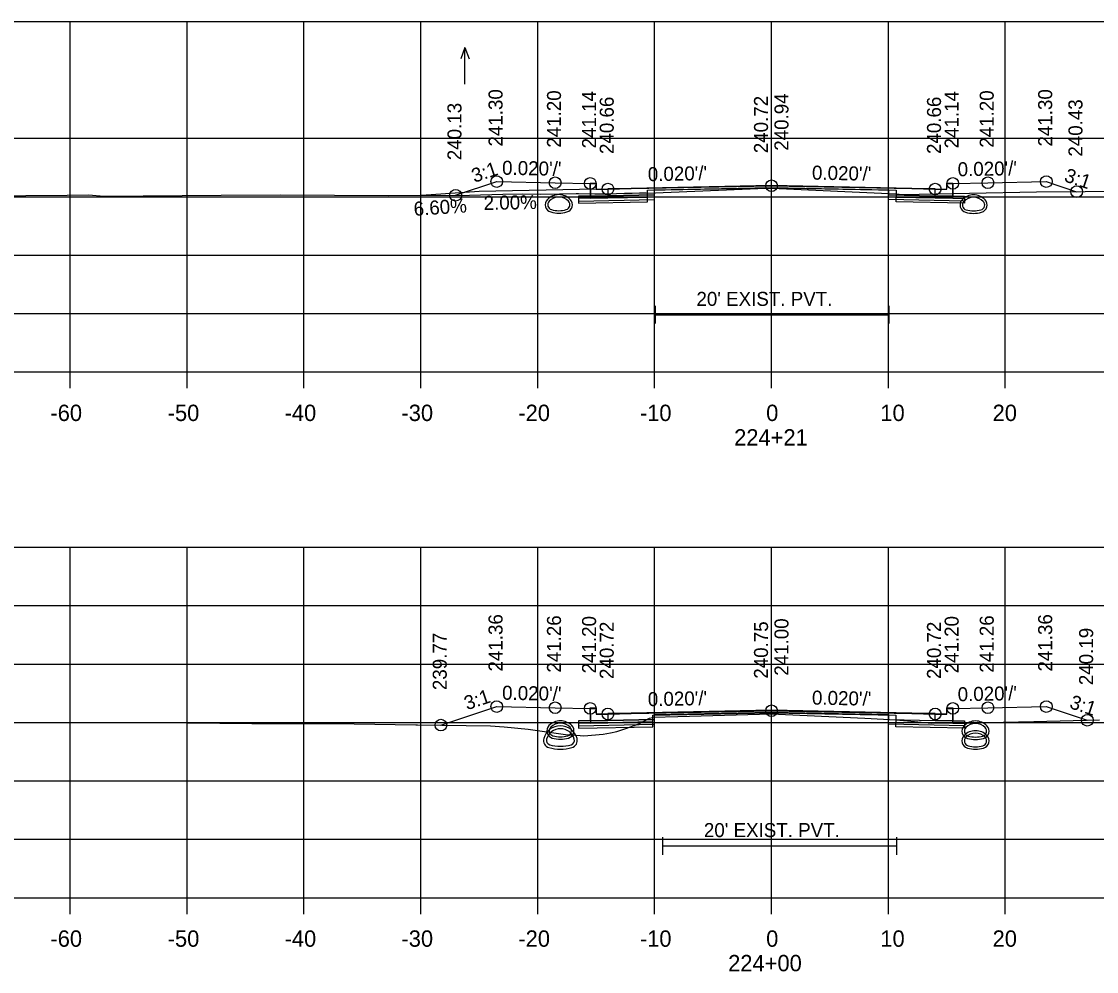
# Model space of a CAD drawing. Extents: x 1369627 to 1374022, y 380035 to 398173.
# Drawn here: x 1371474.7 to 1371566.6, y 385479.9 to 385561.2 of the extents above; entities that cross this region are included whole.
import ezdxf

# ---------------------------------------------------------------- set-up
doc = ezdxf.new("R2010")
doc.units = 0
for name, color, linetype in [('Default', 7, 'Continuous'), ('R_Alt Surface', 7, 'Continuous'), ('R_Axis', 7, 'Continuous'), ('R_Axis Annot', 7, 'Continuous'), ('R_Drive', 7, 'Continuous'), ('R_Exist Surface', 7, 'Continuous'), ('R_Fin Surface', 7, 'Continuous'), ('R_Grid', 7, 'Continuous'), ('R_No Plot', 7, 'Continuous'), ('R_Water', 7, 'Continuous'), ('R_Water Annot', 7, 'Continuous'), ('R_Xsect Elev', 7, 'Continuous'), ('R_Xsect Slope', 7, 'Continuous')]:
    doc.layers.add(name, color=color, linetype=linetype)

msp = doc.modelspace()

# ---------------------------------------------------------------- linework, layer by layer
at = {"layer": 'Default'}
for p, q in [((1371528.919, 385535.357), (1371528.919, 385536.857)), ((1371548.919, 385535.357), (1371548.919, 385536.857)), ((1371528.919, 385536.107), (1371548.919, 385536.107)), ((1371529.556, 385489.886), (1371529.556, 385491.386)), ((1371549.556, 385489.886), (1371549.556, 385491.386)), ((1371529.556, 385490.636), (1371549.556, 385490.636))]:
    msp.add_line(p, q, dxfattribs=at)
for points in [[(1371523.336, 385547.366), (1371523.836, 385547.366), (1371523.846, 385546.866), (1371524.846, 385546.886), (1371524.846, 385546.299), (1371523.346, 385546.269)], [(1371553.846, 385546.866), (1371553.856, 385547.366), (1371554.356, 385547.366), (1371554.346, 385546.269), (1371552.846, 385546.299), (1371552.846, 385546.886)], [(1371523.336, 385502.451), (1371523.836, 385502.451), (1371523.846, 385501.951), (1371524.846, 385501.971), (1371524.846, 385501.385), (1371523.346, 385501.355)], [(1371553.846, 385501.951), (1371553.856, 385502.451), (1371554.356, 385502.451), (1371554.346, 385501.355), (1371552.846, 385501.385), (1371552.846, 385501.971)]]:
    msp.add_lwpolyline(points, close=True, dxfattribs=at)
at = {"layer": 'R_Alt Surface'}
for points in [[(1371523.336, 385547.366), (1371523.346, 385546.269), (1371524.846, 385546.299), (1371528.846, 385546.379), (1371528.846, 385546.796), (1371538.846, 385546.996), (1371548.846, 385546.796), (1371548.846, 385546.379), (1371552.846, 385546.299), (1371554.346, 385546.269), (1371554.356, 385547.366)], [(1371523.336, 385547.346), (1371523.346, 385546.083), (1371524.846, 385546.113), (1371528.229, 385546.18), (1371528.229, 385546.763), (1371538.846, 385546.976), (1371549.505, 385546.763), (1371549.505, 385546.18), (1371552.846, 385546.113), (1371554.346, 385546.083), (1371554.356, 385547.346)], [(1371523.336, 385502.451), (1371523.346, 385501.355), (1371524.846, 385501.385), (1371528.846, 385501.465), (1371528.846, 385501.881), (1371538.846, 385502.081), (1371548.846, 385501.881), (1371548.846, 385501.465), (1371552.846, 385501.385), (1371554.346, 385501.355), (1371554.356, 385502.451)], [(1371523.336, 385502.409), (1371523.346, 385501.146), (1371524.846, 385501.176), (1371528.682, 385501.253), (1371528.682, 385501.836), (1371538.846, 385502.039), (1371549.479, 385501.826), (1371549.479, 385501.243), (1371552.846, 385501.176), (1371554.346, 385501.146), (1371554.356, 385502.409)]]:
    msp.add_lwpolyline(points, dxfattribs=at)
for points in [[(1371528.846, 385546.379), (1371524.846, 385546.299), (1371523.346, 385546.269), (1371522.346, 385546.249), (1371522.346, 385545.832), (1371528.846, 385545.962)], [(1371538.846, 385547.166), (1371526.846, 385546.926), (1371524.846, 385546.886), (1371524.846, 385546.299), (1371528.846, 385546.379), (1371528.846, 385546.796), (1371538.846, 385546.996), (1371548.846, 385546.796), (1371548.846, 385546.379), (1371552.846, 385546.299), (1371552.846, 385546.886), (1371550.846, 385546.926)], [(1371548.846, 385546.379), (1371552.846, 385546.299), (1371554.346, 385546.269), (1371555.346, 385546.249), (1371555.346, 385545.832), (1371548.846, 385545.962)], [(1371528.229, 385546.18), (1371524.846, 385546.113), (1371523.346, 385546.083), (1371522.346, 385546.063), (1371522.346, 385545.646), (1371528.229, 385545.763)], [(1371549.505, 385546.18), (1371552.846, 385546.113), (1371554.346, 385546.083), (1371555.346, 385546.063), (1371555.346, 385545.646), (1371549.505, 385545.763)], [(1371538.846, 385502.251), (1371526.846, 385502.011), (1371524.846, 385501.971), (1371524.846, 385501.385), (1371528.846, 385501.465), (1371528.846, 385501.881), (1371538.846, 385502.081), (1371548.846, 385501.881), (1371548.846, 385501.465), (1371552.846, 385501.385), (1371552.846, 385501.971), (1371550.846, 385502.011)], [(1371528.846, 385501.465), (1371524.846, 385501.385), (1371523.346, 385501.355), (1371522.346, 385501.335), (1371522.346, 385500.918), (1371528.846, 385501.048)], [(1371548.846, 385501.465), (1371552.846, 385501.385), (1371554.346, 385501.355), (1371555.346, 385501.335), (1371555.346, 385500.918), (1371548.846, 385501.048)], [(1371528.682, 385501.253), (1371524.846, 385501.176), (1371523.346, 385501.146), (1371522.346, 385501.126), (1371522.346, 385500.709), (1371528.682, 385500.836)], [(1371549.479, 385501.243), (1371552.846, 385501.176), (1371554.346, 385501.146), (1371555.346, 385501.126), (1371555.346, 385500.709), (1371549.479, 385500.826)]]:
    msp.add_lwpolyline(points, close=True, dxfattribs=at)
at = {"layer": 'R_Axis'}
for p, q in [((1371388.846, 385531.209), (1371688.846, 385531.209)), ((1371478.846, 385529.809), (1371478.846, 385531.209)), ((1371488.846, 385529.809), (1371488.846, 385531.209)), ((1371498.846, 385529.809), (1371498.846, 385531.209)), ((1371508.846, 385529.809), (1371508.846, 385531.209)), ((1371518.846, 385529.809), (1371518.846, 385531.209)), ((1371528.846, 385529.809), (1371528.846, 385531.209)), ((1371538.846, 385529.809), (1371538.846, 385531.209)), ((1371548.846, 385529.809), (1371548.846, 385531.209)), ((1371558.846, 385529.809), (1371558.846, 385531.209)), ((1371388.846, 385486.209), (1371688.846, 385486.209)), ((1371478.846, 385484.809), (1371478.846, 385486.209)), ((1371488.846, 385484.809), (1371488.846, 385486.209)), ((1371498.846, 385484.809), (1371498.846, 385486.209)), ((1371508.846, 385484.809), (1371508.846, 385486.209)), ((1371518.846, 385484.809), (1371518.846, 385486.209)), ((1371528.846, 385484.809), (1371528.846, 385486.209)), ((1371538.846, 385484.809), (1371538.846, 385486.209)), ((1371548.846, 385484.809), (1371548.846, 385486.209)), ((1371558.846, 385484.809), (1371558.846, 385486.209))]:
    msp.add_line(p, q, dxfattribs=at)
at = {"layer": 'R_Drive'}
for p, q in [((1371513.846, 385546.646), (1371508.914, 385546.32)), ((1371523.846, 385546.846), (1371513.846, 385546.646))]:
    msp.add_line(p, q, dxfattribs=at)
for centre, radius, start, end in [((1371556.297, 385499.149), 1.354, 43.64848, 136.35152), ((1371555.784, 385499.638), 0.646, 136.35152, 253.95293), ((1371555.784, 385499.638), 0.438, 136.35152, 253.95293), ((1371556.297, 385499.149), 1.146, 43.64848, 136.35152), ((1371556.809, 385499.638), 0.438, 286.04707, 43.64848), ((1371556.809, 385499.638), 0.646, 286.04707, 43.64848), ((1371556.297, 385501.42), 2.5, 253.95293, 286.04707), ((1371556.297, 385501.42), 2.292, 253.95293, 286.04707)]:
    msp.add_arc(centre, radius, start, end, dxfattribs=at)
at = {"layer": 'R_Exist Surface'}
for points in [[(1371467.948, 385546.268), (1371478.576, 385546.354), (1371480.401, 385546.36), (1371481.759, 385546.256), (1371491.775, 385546.342), (1371496.869, 385546.358), (1371506.047, 385546.306), (1371513.019, 385546.341), (1371515.863, 385546.415), (1371517.534, 385546.469), (1371519.093, 385546.437), (1371520.706, 385546.454), (1371522.123, 385546.483), (1371522.341, 385546.479), (1371523.729, 385546.461), (1371524.904, 385546.465), (1371526.258, 385546.514), (1371526.913, 385546.515), (1371527.565, 385546.532), (1371528.127, 385546.534), (1371528.229, 385546.525), (1371538.373, 385546.932), (1371538.615, 385546.943), (1371538.859, 385546.932), (1371549.505, 385546.458), (1371550.044, 385546.412), (1371561.51, 385546.618), (1371573.979, 385546.704)], [(1371474.455, 385501.206), (1371475.444, 385501.218), (1371475.702, 385501.216), (1371486.139, 385501.193), (1371494.397, 385501.13), (1371497.481, 385501.126), (1371503.145, 385501.102), (1371508.413, 385501.006), (1371508.547, 385501.004), (1371514.81, 385500.921), (1371515.983, 385500.837), (1371518.029, 385500.637), (1371521.229, 385500.174), (1371522.471, 385500.079), (1371522.798, 385500.053), (1371524.451, 385500.214), (1371525.071, 385500.311), (1371525.614, 385500.436), (1371526.369, 385500.702), (1371527.485, 385501.097), (1371528.412, 385501.569), (1371528.659, 385501.646), (1371528.682, 385501.647), (1371530.844, 385501.72), (1371538.809, 385501.956), (1371546.817, 385501.564), (1371549.479, 385501.439), (1371550.479, 385501.346), (1371552.531, 385501.138), (1371556.038, 385501.163), (1371561.289, 385501.28), (1371566.896, 385501.428)]]:
    msp.add_lwpolyline(points, dxfattribs=at)
at = {"layer": 'R_Fin Surface'}
for points in [[(1371511.822, 385546.335), (1371515.336, 385547.506), (1371520.336, 385547.406), (1371523.336, 385547.346), (1371523.836, 385547.346), (1371523.846, 385546.846), (1371524.846, 385546.866), (1371526.846, 385546.906), (1371538.846, 385547.146), (1371550.846, 385546.906), (1371552.846, 385546.866), (1371553.846, 385546.846), (1371553.856, 385547.346), (1371554.356, 385547.346), (1371557.356, 385547.406), (1371562.356, 385547.506), (1371564.949, 385546.641)], [(1371510.561, 385500.977), (1371515.336, 385502.569), (1371520.336, 385502.469), (1371523.336, 385502.409), (1371523.836, 385502.409), (1371523.846, 385501.909), (1371524.846, 385501.929), (1371526.846, 385501.969), (1371538.846, 385502.209), (1371550.846, 385501.969), (1371552.846, 385501.929), (1371553.846, 385501.909), (1371553.856, 385502.409), (1371554.356, 385502.409), (1371557.356, 385502.469), (1371562.356, 385502.569), (1371565.862, 385501.4)]]:
    msp.add_lwpolyline(points, dxfattribs=at)
at = {"layer": 'R_Grid'}
for p, q in [((1371388.846, 385561.209), (1371688.846, 385561.209)), ((1371478.846, 385531.209), (1371478.846, 385561.209)), ((1371488.846, 385531.209), (1371488.846, 385561.209)), ((1371498.846, 385531.209), (1371498.846, 385561.209)), ((1371508.846, 385531.209), (1371508.846, 385561.209)), ((1371518.846, 385531.209), (1371518.846, 385561.209)), ((1371528.846, 385531.209), (1371528.846, 385561.209)), ((1371538.846, 385531.209), (1371538.846, 385561.209)), ((1371548.846, 385531.209), (1371548.846, 385561.209)), ((1371558.846, 385531.209), (1371558.846, 385561.209)), ((1371388.846, 385551.209), (1371688.846, 385551.209)), ((1371388.846, 385546.209), (1371688.846, 385546.209)), ((1371388.846, 385541.209), (1371688.846, 385541.209)), ((1371388.846, 385536.209), (1371688.846, 385536.209)), ((1371388.846, 385531.209), (1371688.846, 385531.209)), ((1371388.846, 385516.209), (1371688.846, 385516.209)), ((1371478.846, 385486.209), (1371478.846, 385516.209)), ((1371488.846, 385486.209), (1371488.846, 385516.209)), ((1371498.846, 385486.209), (1371498.846, 385516.209)), ((1371508.846, 385486.209), (1371508.846, 385516.209)), ((1371518.846, 385486.209), (1371518.846, 385516.209)), ((1371528.846, 385486.209), (1371528.846, 385516.209)), ((1371538.846, 385486.209), (1371538.846, 385516.209)), ((1371548.846, 385486.209), (1371548.846, 385516.209)), ((1371558.846, 385486.209), (1371558.846, 385516.209)), ((1371388.846, 385511.209), (1371688.846, 385511.209)), ((1371388.846, 385506.209), (1371688.846, 385506.209)), ((1371388.846, 385501.209), (1371688.846, 385501.209)), ((1371388.846, 385496.209), (1371688.846, 385496.209)), ((1371388.846, 385491.209), (1371688.846, 385491.209)), ((1371388.846, 385486.209), (1371688.846, 385486.209))]:
    msp.add_line(p, q, dxfattribs=at)
at = {"layer": 'R_No Plot'}
for centre in [(1371515.336, 385547.506), (1371520.336, 385547.406), (1371523.336, 385547.346), (1371524.846, 385546.866), (1371538.846, 385547.146), (1371552.846, 385546.866), (1371554.356, 385547.346), (1371557.356, 385547.406), (1371562.356, 385547.506), (1371511.822, 385546.335), (1371564.949, 385546.641), (1371515.336, 385502.569), (1371520.336, 385502.469), (1371523.336, 385502.409), (1371524.846, 385501.929), (1371538.846, 385502.209), (1371552.846, 385501.929), (1371554.356, 385502.409), (1371557.356, 385502.469), (1371562.356, 385502.569), (1371510.561, 385500.977), (1371565.862, 385501.4)]:
    msp.add_circle(centre, 0.5, dxfattribs=at)
at = {"layer": 'R_Water'}
for centre, radius, start, end in [((1371520.649, 385545.035), 1.354, 43.64848, 136.35152), ((1371556.132, 385545.015), 1.354, 43.64848, 136.35152), ((1371520.136, 385545.524), 0.646, 136.35152, 253.95293), ((1371520.136, 385545.524), 0.438, 136.35152, 253.95293), ((1371520.649, 385545.035), 1.146, 43.64848, 136.35152), ((1371521.161, 385545.524), 0.438, 286.04707, 43.64848), ((1371521.161, 385545.524), 0.646, 286.04707, 43.64848), ((1371555.62, 385545.504), 0.646, 136.35152, 253.95293), ((1371555.62, 385545.504), 0.438, 136.35152, 253.95293), ((1371556.132, 385545.015), 1.146, 43.64848, 136.35152), ((1371556.645, 385545.504), 0.438, 286.04707, 43.64848), ((1371556.645, 385545.504), 0.646, 286.04707, 43.64848), ((1371520.649, 385547.306), 2.5, 253.95293, 286.04707), ((1371520.649, 385547.306), 2.292, 253.95293, 286.04707), ((1371556.132, 385547.286), 2.5, 253.95293, 286.04707), ((1371556.132, 385547.286), 2.292, 253.95293, 286.04707), ((1371520.783, 385500), 1.354, 43.64848, 136.35152), ((1371556.297, 385499.979), 1.354, 43.64848, 136.35152), ((1371520.783, 385499.443), 1.479, 15.57715, 164.42285), ((1371520.783, 385499.443), 1.229, 15.57715, 164.42285), ((1371520.271, 385500.489), 0.646, 136.35152, 253.95293), ((1371520.271, 385500.489), 0.438, 136.35152, 253.95293), ((1371520.783, 385500), 1.146, 43.64848, 136.35152), ((1371521.296, 385500.489), 0.438, 286.04707, 43.64848), ((1371521.296, 385500.489), 0.646, 286.04707, 43.64848), ((1371555.784, 385500.468), 0.646, 136.35152, 253.95293), ((1371555.784, 385500.468), 0.438, 136.35152, 253.95293), ((1371556.297, 385499.979), 1.146, 43.64848, 136.35152), ((1371556.809, 385500.468), 0.438, 286.04707, 43.64848), ((1371556.809, 385500.468), 0.646, 286.04707, 43.64848), ((1371519.971, 385499.67), 0.635, 164.42285, 254.30873), ((1371519.971, 385499.67), 0.385, 164.42285, 254.30873), ((1371520.783, 385502.27), 2.5, 253.95293, 286.04707), ((1371520.783, 385502.27), 2.292, 253.95293, 286.04707), ((1371521.596, 385499.67), 0.385, 285.69127, 15.57715), ((1371521.596, 385499.67), 0.635, 285.69127, 15.57715), ((1371556.297, 385502.25), 2.5, 253.95293, 286.04707), ((1371556.297, 385502.25), 2.292, 253.95293, 286.04707), ((1371520.783, 385502.563), 3.641, 254.30873, 285.69127), ((1371520.783, 385502.563), 3.391, 254.30873, 285.69127)]:
    msp.add_arc(centre, radius, start, end, dxfattribs=at)
at = {"layer": 'R_Water Annot'}
for p, q in [((1371512.622, 385558.98), (1371512.272, 385558.019)), ((1371512.622, 385555.838), (1371512.622, 385558.98)), ((1371512.622, 385558.98), (1371512.972, 385558.019))]:
    msp.add_line(p, q, dxfattribs=at)
at = {"layer": 'R_Xsect Elev'}
for p, q in [((1371538.846, 385546.933), (1371538.846, 385556.933)), ((1371538.846, 385501.954), (1371538.846, 385511.954))]:
    msp.add_line(p, q, dxfattribs=at)

# ---------------------------------------------------------------- texts
at = {"layer": 'R_Axis Annot'}
for s, height, p in [("20' EXIST. PVT.", 1.2, (1371532.422, 385536.865)), ('-60', 1.4, (1371477.154, 385527.009)), ('-50', 1.4, (1371487.187, 385527.009)), ('-40', 1.4, (1371497.187, 385527.009)), ('-30', 1.4, (1371507.187, 385527.009)), ('-20', 1.4, (1371517.187, 385527.009)), ('-10', 1.4, (1371527.584, 385527.009)), ('0', 1.4, (1371538.388, 385527.009)), ('10', 1.4, (1371548.157, 385527.009)), ('20', 1.4, (1371557.76, 385527.009)), ('224+21', 1.4, (1371535.649, 385524.909)), ("20' EXIST. PVT.", 1.2, (1371533.06, 385491.394)), ('-60', 1.4, (1371477.154, 385482.009)), ('-50', 1.4, (1371487.187, 385482.009)), ('-40', 1.4, (1371497.187, 385482.009)), ('-30', 1.4, (1371507.187, 385482.009)), ('-20', 1.4, (1371517.187, 385482.009)), ('-10', 1.4, (1371527.584, 385482.009)), ('0', 1.4, (1371538.388, 385482.009)), ('10', 1.4, (1371548.157, 385482.009)), ('20', 1.4, (1371557.76, 385482.009)), ('224+00', 1.4, (1371535.136, 385479.909))]:
    msp.add_text(s, height=height, dxfattribs=at).set_placement(p)
at = {"layer": 'R_Xsect Elev'}
for s, rotation, p in [('241.30', 90, (1371515.836, 385550.506)), ('241.20', 90, (1371520.836, 385550.406)), ('241.14', 90, (1371523.836, 385550.346)), ('240.66', 90, (1371525.346, 385549.866)), ('240.72', 90, (1371538.546, 385549.933)), ('240.94', 90, (1371540.297, 385550.146)), ('240.66', 90, (1371553.346, 385549.866)), ('241.14', 90, (1371554.856, 385550.346)), ('241.20', 90, (1371557.856, 385550.406)), ('241.30', 90, (1371562.856, 385550.506)), ('240.13', 90, (1371512.322, 385549.335)), ('240.43', 90, (1371565.449, 385549.641)), ('2.00%', 1.14576, (1371514.229, 385545.07)), ('6.60%', 3.77604, (1371508.27, 385544.566)), ('241.36', 90, (1371515.836, 385505.569)), ('241.26', 90, (1371520.836, 385505.469)), ('241.20', 90, (1371523.836, 385505.409)), ('240.72', 90, (1371525.346, 385504.929)), ('240.75', 90, (1371538.546, 385504.954)), ('241.00', 90, (1371540.297, 385505.209)), ('240.72', 90, (1371553.346, 385504.929)), ('241.20', 90, (1371554.856, 385505.409)), ('241.26', 90, (1371557.856, 385505.469)), ('241.36', 90, (1371562.856, 385505.569)), ('239.77', 90, (1371511.061, 385503.977)), ('240.19', 90, (1371566.362, 385504.4))]:
    msp.add_text(s, height=1.2, rotation=rotation, dxfattribs=at).set_placement(p)
at = {"layer": 'R_Xsect Slope'}
for s, rotation, p in [('3:1', 18.43323, (1371513.421, 385547.395)), ("0.020'/'", 358.85424, (1371515.786, 385548.097)), ("0.020'/'", 1.14576, (1371554.782, 385547.954)), ("0.020'/'", 1.14576, (1371528.272, 385547.534)), ("0.020'/'", 358.85424, (1371542.296, 385547.677)), ('3:1', 341.56677, (1371563.811, 385547.548)), ("0.020'/'", 358.85424, (1371515.786, 385503.16)), ("0.020'/'", 1.14576, (1371554.782, 385503.017)), ('3:1', 18.43323, (1371512.79, 385502.247)), ("0.020'/'", 1.14576, (1371528.272, 385502.597)), ("0.020'/'", 358.85424, (1371542.296, 385502.74)), ('3:1', 341.56677, (1371564.267, 385502.459))]:
    msp.add_text(s, height=1.2, rotation=rotation, dxfattribs=at).set_placement(p)

doc.saveas('drawing.dxf')
